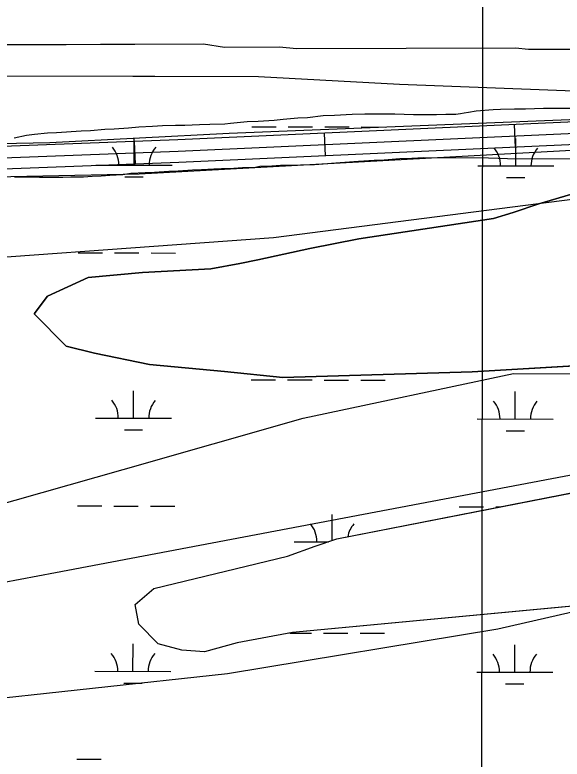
# Model space of a CAD drawing. Extents: x 3219052 to 3256913, y 800770 to 826146.
# Drawn here: x 3233100 to 3233819, y 820570 to 821548 of the extents above; entities that cross this region are included whole.
import ezdxf

# ---------------------------------------------------------------- set-up
doc = ezdxf.new("R2010")
doc.units = 0
for name, color, linetype in [('V-GRID-MAJR', 7, 'Continuous'), ('V-ROAD-CNTR', 7, 'Continuous'), ('V-SITE-VEGE', 7, 'Continuous'), ('V-TOPO-SHOR', 7, 'Continuous'), ('V-WETL-SWMP', 7, 'Continuous')]:
    doc.layers.add(name, color=color, linetype=linetype)

msp = doc.modelspace()

# ---------------------------------------------------------------- linework, layer by layer
at = {"layer": 'V-GRID-MAJR'}
msp.add_spline([(3233694.758, 806171.2980000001), (3233702.6890000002, 812230.425), (3233710.625, 818292.637), (3233718.561, 824354.887), (3233718.565, 824357.932)], degree=3, dxfattribs=at)
at = {"layer": 'V-ROAD-CNTR'}
for p, q in [((3233757.779447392, 821373.6652252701), (3233756.4214501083, 821403.6341653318)), ((3233508.0359468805, 821362.347247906), (3233506.6779495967, 821392.3171879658)), ((3233258.165446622, 821351.441269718), (3233257.027448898, 821381.4192097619))]:
    msp.add_line(p, q, dxfattribs=at)
for points in [[(3238617.0597288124, 821243.651485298), (3238606.07075079, 821243.9364847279), (3238580.996800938, 821242.800487), (3238538.1018867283, 821237.198498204), (3238505.311952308, 821237.383497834), (3238449.372064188, 821241.8584888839), (3237836.651289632, 821382.03020854), (3237685.895591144, 821423.7251251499), (3237638.03268687, 821436.5880994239), (3237605.6017517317, 821444.1940842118), (3237576.358810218, 821447.6880772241), (3237537.509887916, 821452.6770672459), (3237294.3013743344, 821479.097014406), (3237110.35874222, 821496.6199793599), (3236934.8120933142, 821508.5779554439), (3236795.127372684, 821511.1229503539), (3236626.2297104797, 821512.2679480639), (3236068.948825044, 821499.4639736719), (3235304.338354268, 821460.6560512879), (3234290.8903811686, 821427.8541168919), (3233313.7123355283, 821383.5722054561), (3232818.6623256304, 821364.7682430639)], [(3232819.231324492, 821349.779273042), (3233314.33633428, 821368.58523543), (3234291.472380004, 821412.8651468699), (3235304.961353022, 821445.668081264), (3236069.5018239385, 821484.473003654), (3236626.350710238, 821497.266978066)], [(3236626.4717099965, 821482.2660080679), (3236070.0548228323, 821469.4820336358), (3235305.584351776, 821430.6801112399), (3234292.05437884, 821397.876176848), (3233314.960333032, 821353.598265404), (3232819.8003233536, 821334.79030302)]]:
    msp.add_lwpolyline(points, dxfattribs=at)
at = {"layer": 'V-SITE-VEGE'}
for p, q in [((3233347.517, 821509.1190000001), (3233028.201, 821508.024)), ((3233375.022, 821504.986), (3233347.517, 821509.1190000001)), ((3233446.921, 821505.2300000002), (3233375.022, 821504.9860000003)), ((3233470.191, 821503.1940000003), (3233446.921, 821505.2300000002)), ((3233757.785, 821504.1840000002), (3233470.191, 821503.1940000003)), ((3233774.71, 821502.1270000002), (3233757.785, 821504.1840000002)), ((3233888.9020000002, 821502.519), (3233774.71, 821502.1270000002)), ((3233519.654, 821415.806), (3233542.903, 821417.258)), ((3233542.903, 821417.2580000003), (3233559.58, 821417.7170000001)), ((3233559.58, 821417.7170000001), (3233598.995, 821417.606)), ((3233598.995, 821417.606), (3233623.756, 821417.033)), ((3233623.756, 821417.033), (3233654.074, 821416.949)), ((3233654.074, 821416.949), (3233666.203, 821417.4179999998)), ((3233666.203, 821417.4180000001), (3233679.341, 821417.383)), ((3233679.341, 821417.383), (3233685.409, 821418.376)), ((3233685.409, 821418.376), (3233690.461, 821418.868)), ((3233690.461, 821418.868), (3233696.024, 821419.863)), ((3233696.024, 821419.863), (3233706.137, 821421.856)), ((3233706.137, 821421.856), (3233728.372, 821423.31)), ((3233728.372, 821423.31), (3233737.977, 821423.7889999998)), ((3233737.977, 821423.789), (3233756.6750000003, 821424.242)), ((3233756.6750000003, 821424.242), (3233770.825, 821424.203)), ((3233770.825, 821424.203), (3233794.577, 821425.147)), ((3233794.577, 821425.147), (3233895.64, 821424.865)), ((3233383.187, 821405.5740000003), (3233404.923, 821407.5360000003)), ((3233404.923, 821407.536), (3233419.578, 821408.0009999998)), ((3233419.578, 821408.001), (3233440.3000000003, 821409.459)), ((3233440.3000000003, 821409.459), (3233452.432, 821410.9400000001)), ((3233452.432, 821410.9400000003), (3233471.639, 821412.402)), ((3233471.639, 821412.402), (3233484.275, 821412.873)), ((3233484.275, 821412.873), (3233504.998, 821415.3409999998)), ((3233504.998, 821415.341), (3233519.654, 821415.806)), ((3233199.224, 821395.982), (3233217.924, 821397.4459999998)), ((3233217.924, 821397.446), (3233230.054, 821397.917)), ((3233230.054, 821397.917), (3233248.755, 821399.381)), ((3233248.755, 821399.3810000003), (3233262.403, 821400.86)), ((3233262.403, 821400.86), (3233280.597, 821401.313)), ((3233280.597, 821401.313), (3233293.737, 821402.287)), ((3233293.737, 821402.287), (3233310.92, 821402.7439999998)), ((3233310.92, 821402.7440000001), (3233323.048, 821402.711)), ((3233323.048, 821402.711), (3233342.252, 821403.6680000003)), ((3233342.252, 821403.6680000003), (3233355.898, 821404.135)), ((3233355.898, 821404.135), (3233375.606, 821404.585)), ((3233375.606, 821404.5850000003), (3233383.187, 821405.5740000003)), ((3233098.636, 821386.155), (3233114.818, 821389.647)), ((3233114.818, 821389.647), (3233125.432, 821391.1339999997)), ((3233125.432, 821391.134), (3233142.617, 821392.6020000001)), ((3233142.617, 821392.6020000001), (3233154.242, 821393.0750000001)), ((3233154.242, 821393.0750000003), (3233186.59, 821395.513)), ((3233186.59, 821395.513), (3233199.224, 821395.982))]:
    msp.add_line(p, q, dxfattribs=at)
for points in [[(3233916.173, 821358.106), (3233747.396, 821358.5750000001), (3233722.133, 821359.656), (3233636.736, 821359.8960000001), (3233621.571, 821358.9230000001), (3233605.9050000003, 821358.464), (3233585.184, 821357.006), (3233572.044, 821356.537), (3233551.3200000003, 821355.081), (3233527.059, 821353.125), (3233493.702, 821350.692), (3233475.003, 821350.2390000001), (3233463.379, 821349.7660000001), (3233448.725, 821349.807), (3233437.605, 821348.826), (3233421.434, 821348.366), (3233415.8710000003, 821347.372), (3233398.691, 821346.916), (3233387.5700000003, 821345.935), (3233371.397, 821345.474), (3233361.29, 821344.997), (3233345.117, 821344.032), (3233332.989, 821343.561), (3233314.289, 821342.6020000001), (3233302.16, 821342.1290000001)], [(3233302.16, 821342.1290000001), (3233282.952, 821340.667), (3233270.824, 821340.198), (3233252.124, 821339.238), (3233241.509, 821337.753), (3233224.324, 821336.7880000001), (3233213.205, 821335.809), (3233201.075, 821335.338), (3233189.957, 821334.357), (3233173.2800000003, 821334.404), (3233162.667, 821333.929), (3233131.845, 821334.015), (3233115.674, 821334.564), (3233098.999, 821334.611)], [(3233984.8370000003, 821095.456), (3233700.969, 821078.759), (3233451.7090000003, 821071.105), (3233375.012, 821079.269), (3233276.4560000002, 821088.2880000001), (3233204.149, 821103.197), (3233166.81, 821112.444), (3233124.791, 821154.698), (3233142.349, 821178.101), (3233196.08, 821202.5970000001), (3233267.252, 821209.157), (3233357.102, 821214.074), (3233395.2830000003, 821221.121), (3233419.146, 821225.828), (3233487.56, 821240.741), (3233551.594, 821253.283), (3233728.957, 821280.216), (3233754.818, 821288.095), (3233788.6380000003, 821299.529), (3233830.014, 821311.735)], [(3233830.014, 821311.735), (3233788.6380000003, 821299.529), (3233754.818, 821288.095), (3233728.957, 821280.216), (3233551.594, 821253.283), (3233487.56, 821240.741), (3233419.146, 821225.828), (3233395.2830000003, 821221.121), (3233357.102, 821214.074), (3233267.252, 821209.157), (3233196.08, 821202.5970000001), (3233142.349, 821178.101), (3233124.791, 821154.698), (3233166.81, 821112.444), (3233204.149, 821103.197), (3233276.4560000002, 821088.2880000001), (3233375.012, 821079.269), (3233451.7090000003, 821071.105), (3233700.969, 821078.759), (3233984.8370000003, 821095.456)], [(3234634.503, 820859.909), (3234265.48, 820811.251), (3233464.688, 820735.969), (3233391.906, 820722.657), (3233348.943, 820710.8520000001), (3233319.134, 820712.922), (3233288.1520000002, 820721.356), (3233262.386, 820746.868), (3233257.688, 820772.72), (3233282.3910000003, 820793.718), (3233458.21, 820836.556), (3233494.42, 820849.573), (3233523.068, 820859.035), (3233870.679, 820927.231), (3234267.9620000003, 820988.929), (3234608.762, 821036.873)]]:
    msp.add_lwpolyline(points, dxfattribs=at)
at = {"layer": 'V-TOPO-SHOR'}
for points in [[(3233254.772879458, 821467.3152138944), (3233283.380800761, 821467.2552542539), (3233420.0171785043, 821466.9688766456), (3233605.431807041, 821456.820480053), (3233868.924365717, 821446.5084391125), (3234073.8993878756, 821455.8386139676), (3234366.7325369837, 821474.7444301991), (3234552.188076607, 821484.1155161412), (3234796.181608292, 821483.6041275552), (3235157.2306685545, 821453.5680486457), (3235235.2881431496, 821443.6446630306), (3235303.6267875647, 821453.2612154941), (3235303.6676986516, 821472.7806980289), (3235196.453733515, 821541.3238978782), (3234962.2813097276, 821571.0940547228), (3234493.875095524, 821601.3551446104), (3233898.612700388, 821641.6418978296), (3233605.7590957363, 821612.9763403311), (3233234.950294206, 821643.0328747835), (3232132.1404420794, 821664.8638337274)], [(3231018.604944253, 821021.1613196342), (3231675.724061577, 821268.3999419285), (3231959.520163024, 821325.1780272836), (3232220.944556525, 821353.3165534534), (3232335.7032064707, 821359.4507958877), (3232708.6521176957, 821371.4186609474), (3233145.3417312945, 821380.0655480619), (3233381.2337694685, 821392.3206720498), (3234592.5409299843, 821440.7800110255), (3235918.6067404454, 821495.3735924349), (3236211.871423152, 821507.5084684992), (3236747.376160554, 821519.1356311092), (3237139.382482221, 821499.1897221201), (3237486.745594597, 821469.7752318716), (3237665.1781425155, 821440.7148049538), (3237840.376558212, 821389.3494744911), (3238330.977549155, 821267.2006593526), (3238525.3536232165, 821241.2941993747), (3238624.2021492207, 821260.2113205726), (3238828.3875069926, 821352.2174774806), (3238956.0492836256, 821431.6344883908), (3238978.4009502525, 821450.7119401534), (3238997.5852890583, 821479.3581797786), (3239020.9302272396, 821505.4772380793)], [(3237499.401544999, 821425.1253421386), (3237190.27350143, 821448.0849288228), (3237008.6068212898, 821454.8404521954), (3236658.0229375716, 821468.3247771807), (3236208.5905278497, 821462.8919809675), (3235921.6939029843, 821447.5563748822), (3235548.7316308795, 821429.2137715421), (3235013.2268934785, 821417.5866089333), (3234653.020778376, 821402.4046529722), (3233935.802597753, 821375.2214297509), (3233263.1875437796, 821338.3825729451), (3232418.494638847, 821321.0286747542), (3232147.541540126, 821308.847035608), (3231870.160259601, 821271.1798042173), (3231669.2491166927, 821220.6027656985), (3231056.79324998, 820992.3948320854), (3230986.644407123, 820979.7923252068)], [(3233010.1080452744, 821467.8280094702), (3233254.772879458, 821467.3152138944)], [(3233241.932649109, 820950.4995326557), (3233478.705536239, 821017.6124848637), (3233755.202361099, 821076.2559537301), (3234110.5386888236, 821075.5112006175), (3234386.994138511, 821114.413762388), (3234801.718688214, 821192.5085121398), (3235196.5368301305, 821191.6810086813), (3235512.4327188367, 821210.7599130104), (3235887.5513288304, 821229.7146918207), (3236262.6699388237, 821248.6694706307), (3236420.59719559, 821248.3384692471), (3236637.747173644, 821247.883342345), (3236854.8971516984, 821247.4282154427), (3236914.1198729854, 821247.3040899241), (3236953.684437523, 821286.7031537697), (3236894.585841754, 821346.0500005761), (3236677.4358637, 821346.5051274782), (3235789.136419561, 821368.1079173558), (3235019.116917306, 821310.4988278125), (3234762.5678754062, 821350.5185192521), (3234525.6769902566, 821351.0150213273), (3234348.0502015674, 821371.1283049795), (3233439.720224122, 821254.5861203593), (3232906.6329821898, 821216.2214358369)], [(3233023.878544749, 820643.4868790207), (3233379.29762282, 820682.2239400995), (3233734.7580760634, 820740.7019082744), (3233991.513993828, 820799.3867523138), (3234386.4562612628, 820857.7819701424), (3234801.1394357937, 820916.1358127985), (3235117.0766996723, 820954.9556242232), (3235551.4594061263, 820993.5271846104), (3236124.0698374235, 821051.550025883), (3236459.789383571, 821110.0693692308), (3236913.830246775, 821109.1177402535), (3237032.2756893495, 821108.8694892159), (3237111.239317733, 821108.7039885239), (3237052.0579716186, 821128.5690211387), (3236617.8407658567, 821168.9610891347), (3235847.9040139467, 821150.8338137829), (3235413.521307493, 821112.2622533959), (3234998.879508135, 821073.6493178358), (3234603.9786158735, 821034.9950071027), (3234011.62727748, 820977.013541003), (3233153.083470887, 820814.4761998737)], [(3233063.898236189, 820900.0359209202), (3233241.932649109, 820950.4995326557)], [(3233153.083470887, 820814.4761998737), (3233083.4322674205, 820801.2900102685)]]:
    msp.add_lwpolyline(points, dxfattribs=at)
at = {"layer": 'V-WETL-SWMP'}
for p, q in [((3233347.5184471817, 821509.1324797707), (3233028.2024479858, 821508.0355021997)), ((3233375.023447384, 821504.9974854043), (3233347.5184471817, 821509.1324797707)), ((3233446.9224472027, 821505.243480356), (3233375.023447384, 821504.9974854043)), ((3233470.19044728, 821503.209482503), (3233446.9224472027, 821505.243480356)), ((3233757.786446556, 821504.1964623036), (3233470.19044728, 821503.2094825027)), ((3233774.7104466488, 821502.1394648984), (3233757.786446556, 821504.1964623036)), ((3233888.9024463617, 821502.531456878), (3233774.7104466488, 821502.1394648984)), ((3233410.931159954, 821400.7972313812), (3233442.931089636, 821400.730162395)), ((3233458.9310544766, 821400.6966279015), (3233490.9309841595, 821400.6295589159)), ((3233506.9309490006, 821400.5960244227), (3233538.9308786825, 821400.5289554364)), ((3233554.930843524, 821400.4954209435), (3233586.930773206, 821400.4283519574)), ((3233256.233152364, 821350.3793984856), (3233256.3086027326, 821386.3792872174)), ((3233758.140049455, 821349.3274465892), (3233758.2154998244, 821385.327335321)), ((3233206.2332622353, 821350.4841937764), (3233306.2330424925, 821350.2746031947)), ((3233708.1401593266, 821349.43224188), (3233808.139939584, 821349.2226512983)), ((3233244.2008377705, 821334.9735970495), (3233268.200785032, 821334.92329531)), ((3233746.107734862, 821333.9216451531), (3233770.1076821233, 821333.8713434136)), ((3233788.637948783, 821299.5265706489), (3233830.012947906, 821311.73454616)), ((3233754.817949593, 821288.0935932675), (3233788.6379487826, 821299.5265706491)), ((3233551.5939522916, 821253.2816685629), (3233728.957950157, 821280.2156090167)), ((3233728.957950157, 821280.2156090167), (3233754.817949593, 821288.0935932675)), ((3233487.5599532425, 821240.7396951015), (3233551.5939522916, 821253.2816685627)), ((3233419.1469543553, 821225.8257261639), (3233487.5599532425, 821240.7396951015)), ((3233182.5833862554, 821235.1016115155), (3233214.583315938, 821235.0345425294)), ((3233230.5832807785, 821235.0010080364), (3233262.583210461, 821234.9339390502)), ((3233278.5831753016, 821234.9004045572), (3233310.583104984, 821234.8333355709)), ((3233357.102955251, 821214.0727511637), (3233395.2829547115, 821221.1217361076)), ((3233395.2829547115, 821221.1217361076), (3233419.1469543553, 821225.8257261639)), ((3233267.2519557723, 821209.155765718), (3233357.102955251, 821214.0727511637)), ((3233142.3479580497, 821178.100829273), (3233196.0799563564, 821202.596782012)), ((3233196.0799563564, 821202.596782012), (3233267.2519557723, 821209.1557657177)), ((3233124.79195959, 821154.6968722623), (3233142.3479580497, 821178.100829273)), ((3233166.8099622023, 821112.443945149), (3233124.79195959, 821154.6968722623)), ((3233204.149962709, 821103.1969592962), (3233166.8099622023, 821112.443945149)), ((3233276.4549634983, 821088.2879813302), (3233204.149962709, 821103.1969592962)), ((3233984.835961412, 821095.4559231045), (3233700.9679631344, 821078.7569711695)), ((3233375.01196385, 821079.2679911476), (3233276.4549634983, 821088.28798133)), ((3233451.7089641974, 821071.104000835), (3233375.01196385, 821079.2679911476)), ((3233700.9679631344, 821078.7569711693), (3233451.7089641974, 821071.104000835)), ((3233410.233925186, 821068.1232596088), (3233442.233854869, 821068.0561906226)), ((3233458.2338197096, 821068.0226561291), (3233490.2337493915, 821067.9555871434)), ((3233506.233714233, 821067.9220526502), (3233538.233643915, 821067.854983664)), ((3233554.233608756, 821067.821449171), (3233586.233538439, 821067.7543801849)), ((3233255.535917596, 821017.7054267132), (3233255.6113679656, 821053.705315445)), ((3233757.4428146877, 821016.6534748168), (3233757.5182650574, 821052.6533635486)), ((3233205.536027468, 821017.810222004), (3233305.535807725, 821017.6006314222)), ((3233707.4429245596, 821016.7582701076), (3233807.442704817, 821016.5486795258)), ((3233243.5036030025, 821002.299625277), (3233267.5035502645, 821002.2493235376)), ((3233745.4105000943, 821001.2476733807), (3233769.4104473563, 821001.1973716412)), ((3233523.0669700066, 820859.0331629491), (3233870.679964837, 820927.2300186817)), ((3233181.8861514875, 820902.4276397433), (3233213.8860811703, 820902.3605707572)), ((3233229.886046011, 820902.3270362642), (3233261.885975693, 820902.259967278)), ((3233277.8859405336, 820902.226432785), (3233309.8858702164, 820902.1593637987)), ((3233683.7930485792, 820901.3756878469), (3233715.7929782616, 820901.3086188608)), ((3233731.7929431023, 820901.2750843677), (3233738.312826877, 820901.2614192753)), ((3233516.635486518, 820856.9090959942), (3233516.707556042, 820891.2958704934)), ((3233494.419970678, 820849.5721817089), (3233523.0669700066, 820859.0331629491)), ((3233458.209971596, 820836.5552073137), (3233494.419970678, 820849.5721817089)), ((3233466.632215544, 820855.4007770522), (3233511.781902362, 820855.3061473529)), ((3233282.391974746, 820793.717295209), (3233458.209971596, 820836.5552073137)), ((3234265.479971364, 820811.2492008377), (3233464.686978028, 820735.9683868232)), ((3233257.687976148, 820772.7183343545), (3233282.391974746, 820793.717295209)), ((3233262.385977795, 820746.8673802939), (3233257.687976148, 820772.7183343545)), ((3233288.15297937, 820721.3544242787), (3233262.385977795, 820746.8673802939)), ((3233464.686978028, 820735.9683868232), (3233391.905979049, 820722.6554153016)), ((3233461.2564886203, 820735.3408877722), (3233489.536514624, 820735.2816153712)), ((3233505.5364794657, 820735.248080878), (3233537.5364091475, 820735.1810118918)), ((3233553.5363739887, 820735.1474773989), (3233585.536303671, 820735.0804084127)), ((3233391.905979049, 820722.6554153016), (3233348.941979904, 820710.8504391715)), ((3233254.8386828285, 820685.031454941), (3233254.9141331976, 820721.0313436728)), ((3233319.13497984, 820712.9204373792), (3233288.15297937, 820721.354424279)), ((3233348.941979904, 820710.8504391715), (3233319.13497984, 820712.9204373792)), ((3233756.74557992, 820683.9795030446), (3233756.82103029, 820719.9793917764)), ((3233204.8387927, 820685.1362502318), (3233304.838572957, 820684.92665965)), ((3233706.7456897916, 820684.0842983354), (3233806.745470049, 820683.8747077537)), ((3233242.806368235, 820669.6256535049), (3233266.8063154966, 820669.5753517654)), ((3233744.7132653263, 820668.5737016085), (3233768.7132125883, 820668.523399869)), ((3233181.18891672, 820569.7536679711), (3233213.1888464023, 820569.686598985))]:
    msp.add_line(p, q, dxfattribs=at)
for centre, radius, start, end in [((3233200.991332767, 821350.9699841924), 35.24628790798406, 359.1080939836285, 40.65175231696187), ((3233311.476962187, 821350.7384162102), 35.246287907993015, 139.10808960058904, 180.65174793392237), ((3233702.8982298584, 821349.918032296), 35.24628790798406, 359.1080939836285, 40.65175231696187), ((3233813.383859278, 821349.6864643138), 35.246287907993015, 139.10808960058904, 180.65174793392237), ((3233200.2940979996, 821018.29601242), 35.24628790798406, 359.1080939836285, 40.65175231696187), ((3233310.779727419, 821018.0644444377), 35.246287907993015, 139.10808960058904, 180.65174793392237), ((3233702.2009950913, 821017.2440605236), 35.24628790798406, 359.1080939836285, 40.65175231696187), ((3233812.6866245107, 821017.0124925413), 35.246287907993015, 139.10808960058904, 180.65174793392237), ((3233461.390286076, 820855.8865674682), 35.24628790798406, 359.1080939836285, 40.65175231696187), ((3233571.8759154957, 820855.6549994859), 35.246287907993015, 139.10808960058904, 169.9596891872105), ((3233199.5968632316, 820685.6220406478), 35.24628790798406, 359.1080939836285, 40.65175231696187), ((3233310.0824926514, 820685.3904726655), 35.246287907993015, 139.10808960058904, 180.65174793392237), ((3233701.5037603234, 820684.5700887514), 35.24628790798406, 359.1080939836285, 40.65175231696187), ((3233811.9893897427, 820684.3385207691), 35.246287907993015, 139.10808960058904, 180.65174793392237)]:
    msp.add_arc(centre, radius, start, end, dxfattribs=at)

doc.saveas('drawing.dxf')
